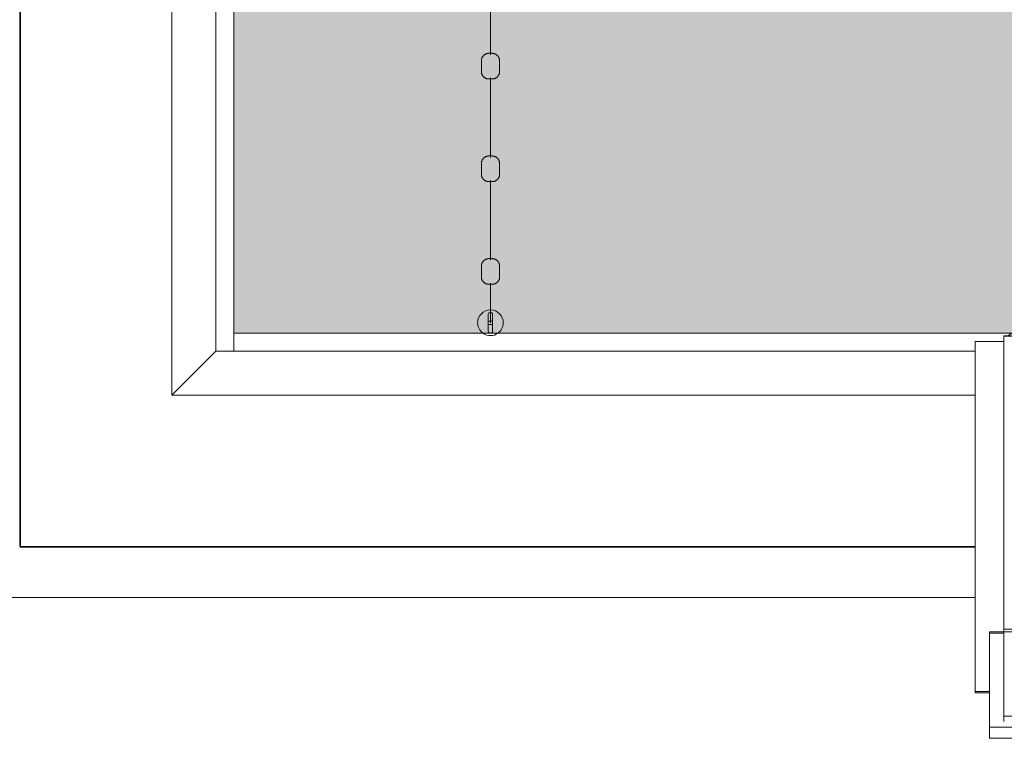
# Model space of a CAD drawing. Header units: millimetres. Extents: x 2016 to 102618, y -16590 to 68005.
# Tile 276 of 654: x 68083 to 70001, y 35510 to 36911. Entities that reach past the tile are written whole.
import ezdxf

# ---------------------------------------------------------------- set-up
doc = ezdxf.new("R2010")
doc.units = ezdxf.units.MM
for name, color, linetype, lineweight in [('A-DETL', 90, 'Continuous', 18), ('A-DETL-MBND', 5, 'Continuous', 13), ('A-FLOR', 192, 'Continuous', 13), ('A-WALL', 113, 'Continuous', 13), ('Q-SPCQ', 91, 'Continuous', 13)]:
    doc.layers.add(name, color=color, linetype=linetype, lineweight=lineweight)
doc.layers.add('Water', color=131, linetype='Continuous')

# ---------------------------------------------------------------- blocks, each defined once
blk = doc.blocks.new('43_VCS_SE_goot_rooster_schuin - 28_VCS_RVS wand-gootrooster 25000mm-4108942-00 Begane grond')
at = {"layer": 'Q-SPCQ'}
for p, q in [((-9055.5, 148.8), (-10621, 148.8)), ((-10915.6, -144.1), (-10917.3, -145.8)), ((-10917.3, -145.8), (-9055.5, -145.8)), ((-9055.5, -147.1), (-10915.2, -147.1))]:
    blk.add_line(p, q, dxfattribs=at)
blk = doc.blocks.new('43_VCS_SE_goot_rooster_schuin - 28_VCS_RVS wand-gootrooster 25000mm-4108952-00 Begane grond')
at = {"layer": 'Q-SPCQ'}
for p, q in [((-12926.4, 147.1), (-12926.4, 145.8)), ((-11107.9, 145.8), (-12926.4, 145.8)), ((-12926.4, 145.8), (-12924.7, 144.1)), ((-12924.3, 147.1), (-11107.9, 147.1)), ((-12630.1, -148.8), (-11108.1, -148.8))]:
    blk.add_line(p, q, dxfattribs=at)
blk = doc.blocks.new('72_VCS_SE_startblok - startblok-4109518-00 Begane grond')
at = {"layer": 'Q-SPCQ'}
for p, q in [((698.4, 305.5), (16.3, 305.5)), ((16.3, 305.5), (16.3, 250)), ((698.4, 305.5), (698.4, 277.5)), ((701.1, 305.5), (698.4, 305.5)), ((701.1, 277.5), (701.1, 305.5)), ((582.3, 277.5), (582.3, -277.5)), ((582.3, 277.5), (584.8, 277.5)), ((584.8, 277.5), (767.8, 277.5)), ((584.8, 277.5), (584.8, 250)), ((767.8, 277.5), (789.5, 277.5)), ((767.8, 277.5), (767.8, -277.5)), ((789.5, 277.5), (789.5, -277.5)), ((5.3, 250), (5.3, -250)), ((5.3, 250), (6.1, 250)), ((6.1, 250), (577, 250)), ((6.1, -250), (6.1, 250)), ((577, 250), (577, -250)), ((577, 250), (580, 250)), ((580, 250), (746.5, 250)), ((746.5, 250), (756.9, 250)), ((746.5, 250), (746.5, -250)), ((0.3, 173.3), (0.3, -173.3)), ((6.1, -250), (5.3, -250)), ((577, -250), (6.1, -250)), ((16.3, -250), (16.3, -305.5)), ((580, -250), (577, -250)), ((746.5, -250), (580, -250)), ((584.8, -250), (584.8, -277.5)), ((756.9, -250), (746.5, -250)), ((584.8, -277.5), (582.3, -277.5)), ((767.8, -277.5), (584.8, -277.5)), ((698.4, -277.5), (698.4, -305.5)), ((701.1, -305.5), (701.1, -277.5)), ((789.5, -277.5), (767.8, -277.5)), ((698.4, -305.5), (16.3, -305.5)), ((701.1, -305.5), (698.4, -305.5))]:
    blk.add_line(p, q, dxfattribs=at)
at = {"layer": 'Q-SPCQ', "flags": 128}
for points in [[(0.3, 173.3), (0.3, 175.6), (0.3, 177.8), (0.3, 180.1), (0.3, 182.3), (0.3, 184.6), (0.3, 186.8), (0.3, 189), (0.3, 191.1), (0.3, 193.3), (0.3, 195.4), (0.3, 197.5), (0.3, 199.5), (0.3, 201.5), (0.3, 203.4), (0.3, 205.3), (0.3, 207.2), (0.3, 209), (0.3, 210.7), (0.3, 212.4), (0.3, 214), (0.3, 215.5), (0.3, 217), (0.3, 218.4), (0.3, 219.8), (0.3, 221), (0.3, 222.2), (0.3, 223.3), (0.3, 224.3), (0.3, 225.3), (0.3, 226.2), (0.3, 226.9), (0.3, 227.6), (0.3, 228.2)], [(0.3, -228), (0.3, -227.4), (0.3, -226.7), (0.3, -225.9), (0.3, -225), (0.3, -224), (0.3, -222.9), (0.3, -221.8), (0.3, -220.6), (0.3, -219.3), (0.3, -217.9), (0.3, -216.5), (0.3, -215), (0.3, -213.4), (0.3, -211.8), (0.3, -210.1), (0.3, -208.3), (0.3, -206.5), (0.3, -204.6), (0.3, -202.7), (0.3, -200.8), (0.3, -198.7), (0.3, -196.7), (0.3, -194.6), (0.3, -192.5), (0.3, -190.3), (0.3, -188.2), (0.3, -186), (0.3, -183.8), (0.3, -181.5), (0.3, -179.3), (0.3, -177), (0.3, -174.7), (0.3, -173.3)]]:
    blk.add_lwpolyline(points, dxfattribs=at)
at = {"layer": 'Q-SPCQ'}
for centre, start_param, end_param in [((15.3, 230), 2.879793, 3.403392), ((15.3, 230), 2.617994, 2.732409), ((15.3, 230), 2.230939, 2.356194), ((15.3, 230), 3.547264, 4.052246), ((15.3, -230), 2.879793, 3.403392), ((15.3, -230), 2.500242, 2.735911), ((15.3, -230), 2.230939, 2.356194), ((15.3, -230), 3.55076, 3.856412), ((15.3, -230), 3.926991, 4.052246)]:
    blk.add_ellipse(centre, major_axis=(15, 0), ratio=0.999679, start_param=start_param, end_param=end_param, dxfattribs=at)
for points, knots in [([(6, 241.8), (5.2, 241.2), (3.2, 239.2), (0.9, 235.2), (0.3, 231.7), (0.3, 230)], [-0.2881294, -0.2881294, -0.2881294, -0.2881294, -0.2222222, -0.1111111, 0, 0, 0, 0]), ([(0.3, 230), (0.3, 228.3), (0.9, 224.8), (3.2, 220.8), (5.2, 218.8), (6, 218.2)], [-1, -1, -1, -1, -0.8888889, -0.7777778, -0.7119288, -0.7119288, -0.7119288, -0.7119288]), ([(6, -218.2), (5.2, -218.8), (3.2, -220.8), (0.9, -224.8), (0.3, -228.3), (0.3, -230)], [-0.2881294, -0.2881294, -0.2881294, -0.2881294, -0.2222222, -0.1111111, 0, 0, 0, 0]), ([(0.3, -230), (0.3, -231.7), (0.9, -235.2), (3.2, -239.2), (5.2, -241.2), (6, -241.8)], [-1, -1, -1, -1, -0.8888889, -0.7777778, -0.7119288, -0.7119288, -0.7119288, -0.7119288])]:
    blk.add_open_spline(points, degree=3, knots=knots, dxfattribs=at)
blk = doc.blocks.new('89_VCS_SE_drijflijn - drijflijn-V276-00 Begane grond')
at = {"layer": 'Q-SPCQ'}
for p, q in [((11179.9, 0), (11334.6, 0)), ((11367.2, 17.8), (11346.7, 17.8)), ((11379.9, 0), (11534.6, 0)), ((11567.2, 17.8), (11546.7, 17.8)), ((11579.9, 0), (11734.6, 0)), ((11767.2, 17.8), (11746.7, 17.8)), ((11779.9, 0), (11856.9, 0)), ((11836.9, -1.2), (11836.9, 1.1)), ((11839.9, 4.1), (11873.9, 4.1)), ((11853.9, 4.1), (11853.9, -4.2)), ((11859.9, -4.2), (11859.9, 4.1)), ((11876.9, 1.1), (11876.9, -1.2)), ((11346.7, -17.8), (11367.2, -17.8)), ((11546.7, -17.8), (11567.2, -17.8)), ((11746.7, -17.8), (11767.2, -17.8)), ((11873.9, -4.2), (11839.9, -4.2))]:
    blk.add_line(p, q, dxfattribs=at)
at = {"layer": 'Q-SPCQ', "flags": 128}
for points in [[(11331.9, 3), (11331.9, 3.6), (11331.9, 4.2), (11332, 4.8), (11332.1, 5.4), (11332.2, 5.9), (11332.3, 6.5), (11332.5, 7.1), (11332.6, 7.7), (11332.8, 8.2), (11333, 8.8), (11333.3, 9.3), (11333.6, 9.9), (11333.8, 10.4), (11334.1, 10.9), (11334.5, 11.4), (11334.8, 11.9), (11335.2, 12.3), (11335.6, 12.8), (11336, 13.2), (11336.4, 13.6), (11336.8, 14.1), (11337.3, 14.4), (11337.7, 14.8), (11338.2, 15.2), (11338.7, 15.5), (11339.2, 15.8), (11339.7, 16.1), (11340.3, 16.4), (11340.8, 16.6), (11341.3, 16.8), (11341.9, 17), (11342.5, 17.2), (11343, 17.4), (11343.6, 17.5), (11344.2, 17.6), (11344.8, 17.7), (11345.4, 17.8), (11346, 17.8), (11346.6, 17.8), (11346.7, 17.8)], [(11331.9, -3), (11331.9, -3), (11331.9, -3), (11331.9, -3), (11331.9, -3), (11331.9, -2.9), (11331.9, -2.9), (11331.9, -2.9), (11331.9, -2.8), (11331.9, -2.8), (11331.9, -2.8), (11331.9, -2.7), (11331.9, -2.7), (11331.9, -2.6), (11331.9, -2.5), (11331.9, -2.5), (11331.9, -2.4), (11331.9, -2.3), (11331.9, -2.3), (11331.9, -2.2), (11331.9, -2.1), (11331.9, -2), (11331.9, -1.9), (11331.9, -1.8), (11331.9, -1.7), (11331.9, -1.6), (11331.9, -1.5), (11331.9, -1.4), (11331.9, -1.3), (11331.9, -1.2), (11331.9, -1.1), (11331.9, -1), (11331.9, -0.9), (11331.9, -0.7), (11331.9, -0.6), (11331.9, -0.5), (11331.9, -0.4), (11331.9, -0.3), (11331.9, -0.2), (11331.9, 0), (11331.9, 0.1), (11331.9, 0.2), (11331.9, 0.3), (11331.9, 0.4), (11331.9, 0.6), (11331.9, 0.7), (11331.9, 0.8), (11331.9, 0.9), (11331.9, 1), (11331.9, 1.1), (11331.9, 1.2), (11331.9, 1.4), (11331.9, 1.5), (11331.9, 1.6), (11331.9, 1.7), (11331.9, 1.8), (11331.9, 1.9), (11331.9, 2), (11331.9, 2), (11331.9, 2.1), (11331.9, 2.2), (11331.9, 2.3), (11331.9, 2.4), (11331.9, 2.4), (11331.9, 2.5), (11331.9, 2.6), (11331.9, 2.6), (11331.9, 2.7), (11331.9, 2.7), (11331.9, 2.8), (11331.9, 2.8), (11331.9, 2.9), (11331.9, 2.9), (11331.9, 2.9), (11331.9, 3), (11331.9, 3), (11331.9, 3), (11331.9, 3), (11331.9, 3)], [(11331.9, 3), (11331.9, 3), (11331.9, 3), (11331.9, 3), (11331.9, 3), (11331.9, 2.9), (11331.9, 2.9), (11331.9, 2.9), (11331.9, 2.8), (11331.9, 2.8), (11331.9, 2.8), (11331.9, 2.7), (11331.9, 2.7), (11331.9, 2.6), (11331.9, 2.5), (11331.9, 2.5), (11331.9, 2.4), (11331.9, 2.3), (11331.9, 2.3), (11331.9, 2.2), (11331.9, 2.1), (11331.9, 2), (11331.9, 1.9), (11331.9, 1.8), (11331.9, 1.7), (11331.9, 1.6), (11331.9, 1.5), (11331.9, 1.4), (11331.9, 1.3), (11331.9, 1.2), (11331.9, 1.1), (11331.9, 1), (11331.9, 0.9), (11331.9, 0.7), (11331.9, 0.6), (11331.9, 0.5), (11331.9, 0.4), (11331.9, 0.3), (11331.9, 0.2), (11331.9, 0), (11331.9, -0.1), (11331.9, -0.2), (11331.9, -0.3), (11331.9, -0.4), (11331.9, -0.6), (11331.9, -0.7), (11331.9, -0.8), (11331.9, -0.9), (11331.9, -1), (11331.9, -1.1), (11331.9, -1.2), (11331.9, -1.4), (11331.9, -1.5), (11331.9, -1.6), (11331.9, -1.7), (11331.9, -1.8), (11331.9, -1.9), (11331.9, -2), (11331.9, -2), (11331.9, -2.1), (11331.9, -2.2), (11331.9, -2.3), (11331.9, -2.4), (11331.9, -2.4), (11331.9, -2.5), (11331.9, -2.6), (11331.9, -2.6), (11331.9, -2.7), (11331.9, -2.7), (11331.9, -2.8), (11331.9, -2.8), (11331.9, -2.9), (11331.9, -2.9), (11331.9, -2.9), (11331.9, -3), (11331.9, -3), (11331.9, -3), (11331.9, -3), (11331.9, -3)], [(11367.2, 17.8), (11367.8, 17.8), (11368.4, 17.8), (11368.9, 17.7), (11369.5, 17.7), (11370.1, 17.5), (11370.7, 17.4), (11371.2, 17.3), (11371.8, 17.1), (11372.4, 16.9), (11372.9, 16.7), (11373.4, 16.4), (11374, 16.2), (11374.5, 15.9), (11375, 15.6), (11375.5, 15.3), (11376, 14.9), (11376.4, 14.6), (11376.9, 14.2), (11377.3, 13.8), (11377.7, 13.4), (11378.1, 13), (11378.5, 12.5), (11378.9, 12.1), (11379.2, 11.6), (11379.5, 11.1), (11379.9, 10.6), (11380.1, 10.1), (11380.4, 9.6), (11380.7, 9), (11380.9, 8.5), (11381.1, 7.9), (11381.3, 7.4), (11381.4, 6.8), (11381.5, 6.2), (11381.7, 5.7), (11381.7, 5.1), (11381.8, 4.5), (11381.9, 3.9), (11381.9, 3.3), (11381.9, 3.2)], [(11381.9, 3.2), (11381.9, 3.2), (11381.9, 3.1), (11381.9, 3.1), (11381.9, 3.1), (11381.9, 3.1), (11381.9, 3.1), (11381.9, 3), (11381.9, 3), (11381.9, 3), (11381.9, 2.9), (11381.9, 2.9), (11381.9, 2.8), (11381.9, 2.7), (11381.9, 2.7), (11381.9, 2.6), (11381.9, 2.5), (11381.9, 2.5), (11381.9, 2.4), (11381.9, 2.3), (11381.9, 2.2), (11381.9, 2.1), (11381.9, 2), (11381.9, 1.9), (11381.9, 1.8), (11381.9, 1.7), (11381.9, 1.6), (11381.9, 1.5), (11381.9, 1.4), (11381.9, 1.3), (11381.9, 1.1), (11381.9, 1), (11381.9, 0.9), (11381.9, 0.8), (11381.9, 0.7), (11381.9, 0.5), (11381.9, 0.4), (11381.9, 0.3), (11381.9, 0.2), (11381.9, 0), (11381.9, -0.1), (11381.9, -0.2), (11381.9, -0.3), (11381.9, -0.5), (11381.9, -0.6), (11381.9, -0.7), (11381.9, -0.8), (11381.9, -1), (11381.9, -1.1), (11381.9, -1.2), (11381.9, -1.3), (11381.9, -1.4), (11381.9, -1.5), (11381.9, -1.6), (11381.9, -1.8), (11381.9, -1.9), (11381.9, -2), (11381.9, -2.1), (11381.9, -2.2), (11381.9, -2.2), (11381.9, -2.3), (11381.9, -2.4), (11381.9, -2.5), (11381.9, -2.6), (11381.9, -2.6), (11381.9, -2.7), (11381.9, -2.8), (11381.9, -2.8), (11381.9, -2.9), (11381.9, -2.9), (11381.9, -3), (11381.9, -3), (11381.9, -3.1), (11381.9, -3.1), (11381.9, -3.1), (11381.9, -3.1), (11381.9, -3.1), (11381.9, -3.2), (11381.9, -3.2)], [(11381.9, -3.2), (11381.9, -3.2), (11381.9, -3.1), (11381.9, -3.1), (11381.9, -3.1), (11381.9, -3.1), (11381.9, -3.1), (11381.9, -3), (11381.9, -3), (11381.9, -3), (11381.9, -2.9), (11381.9, -2.9), (11381.9, -2.8), (11381.9, -2.7), (11381.9, -2.7), (11381.9, -2.6), (11381.9, -2.5), (11381.9, -2.5), (11381.9, -2.4), (11381.9, -2.3), (11381.9, -2.2), (11381.9, -2.1), (11381.9, -2), (11381.9, -1.9), (11381.9, -1.8), (11381.9, -1.7), (11381.9, -1.6), (11381.9, -1.5), (11381.9, -1.4), (11381.9, -1.3), (11381.9, -1.1), (11381.9, -1), (11381.9, -0.9), (11381.9, -0.8), (11381.9, -0.7), (11381.9, -0.5), (11381.9, -0.4), (11381.9, -0.3), (11381.9, -0.2), (11381.9, 0), (11381.9, 0.1), (11381.9, 0.2), (11381.9, 0.3), (11381.9, 0.5), (11381.9, 0.6), (11381.9, 0.7), (11381.9, 0.8), (11381.9, 1), (11381.9, 1.1), (11381.9, 1.2), (11381.9, 1.3), (11381.9, 1.4), (11381.9, 1.5), (11381.9, 1.6), (11381.9, 1.8), (11381.9, 1.9), (11381.9, 2), (11381.9, 2.1), (11381.9, 2.2), (11381.9, 2.2), (11381.9, 2.3), (11381.9, 2.4), (11381.9, 2.5), (11381.9, 2.6), (11381.9, 2.6), (11381.9, 2.7), (11381.9, 2.8), (11381.9, 2.8), (11381.9, 2.9), (11381.9, 2.9), (11381.9, 3), (11381.9, 3), (11381.9, 3.1), (11381.9, 3.1), (11381.9, 3.1), (11381.9, 3.1), (11381.9, 3.1), (11381.9, 3.2), (11381.9, 3.2)], [(11531.9, 3), (11531.9, 3.6), (11531.9, 4.2), (11532, 4.8), (11532.1, 5.4), (11532.2, 5.9), (11532.3, 6.5), (11532.5, 7.1), (11532.6, 7.7), (11532.8, 8.2), (11533, 8.8), (11533.3, 9.3), (11533.6, 9.9), (11533.8, 10.4), (11534.1, 10.9), (11534.5, 11.4), (11534.8, 11.9), (11535.2, 12.3), (11535.6, 12.8), (11536, 13.2), (11536.4, 13.6), (11536.8, 14.1), (11537.3, 14.4), (11537.7, 14.8), (11538.2, 15.2), (11538.7, 15.5), (11539.2, 15.8), (11539.7, 16.1), (11540.3, 16.4), (11540.8, 16.6), (11541.3, 16.8), (11541.9, 17), (11542.5, 17.2), (11543, 17.4), (11543.6, 17.5), (11544.2, 17.6), (11544.8, 17.7), (11545.4, 17.8), (11546, 17.8), (11546.6, 17.8), (11546.7, 17.8)], [(11531.9, -3), (11531.9, -3), (11531.9, -3), (11531.9, -3), (11531.9, -3), (11531.9, -2.9), (11531.9, -2.9), (11531.9, -2.9), (11531.9, -2.8), (11531.9, -2.8), (11531.9, -2.8), (11531.9, -2.7), (11531.9, -2.7), (11531.9, -2.6), (11531.9, -2.5), (11531.9, -2.5), (11531.9, -2.4), (11531.9, -2.3), (11531.9, -2.3), (11531.9, -2.2), (11531.9, -2.1), (11531.9, -2), (11531.9, -1.9), (11531.9, -1.8), (11531.9, -1.7), (11531.9, -1.6), (11531.9, -1.5), (11531.9, -1.4), (11531.9, -1.3), (11531.9, -1.2), (11531.9, -1.1), (11531.9, -1), (11531.9, -0.9), (11531.9, -0.7), (11531.9, -0.6), (11531.9, -0.5), (11531.9, -0.4), (11531.9, -0.3), (11531.9, -0.2), (11531.9, 0), (11531.9, 0.1), (11531.9, 0.2), (11531.9, 0.3), (11531.9, 0.4), (11531.9, 0.6), (11531.9, 0.7), (11531.9, 0.8), (11531.9, 0.9), (11531.9, 1), (11531.9, 1.1), (11531.9, 1.2), (11531.9, 1.4), (11531.9, 1.5), (11531.9, 1.6), (11531.9, 1.7), (11531.9, 1.8), (11531.9, 1.9), (11531.9, 2), (11531.9, 2), (11531.9, 2.1), (11531.9, 2.2), (11531.9, 2.3), (11531.9, 2.4), (11531.9, 2.4), (11531.9, 2.5), (11531.9, 2.6), (11531.9, 2.6), (11531.9, 2.7), (11531.9, 2.7), (11531.9, 2.8), (11531.9, 2.8), (11531.9, 2.9), (11531.9, 2.9), (11531.9, 2.9), (11531.9, 3), (11531.9, 3), (11531.9, 3), (11531.9, 3), (11531.9, 3)], [(11531.9, 3), (11531.9, 3), (11531.9, 3), (11531.9, 3), (11531.9, 3), (11531.9, 2.9), (11531.9, 2.9), (11531.9, 2.9), (11531.9, 2.8), (11531.9, 2.8), (11531.9, 2.8), (11531.9, 2.7), (11531.9, 2.7), (11531.9, 2.6), (11531.9, 2.5), (11531.9, 2.5), (11531.9, 2.4), (11531.9, 2.3), (11531.9, 2.3), (11531.9, 2.2), (11531.9, 2.1), (11531.9, 2), (11531.9, 1.9), (11531.9, 1.8), (11531.9, 1.7), (11531.9, 1.6), (11531.9, 1.5), (11531.9, 1.4), (11531.9, 1.3), (11531.9, 1.2), (11531.9, 1.1), (11531.9, 1), (11531.9, 0.9), (11531.9, 0.7), (11531.9, 0.6), (11531.9, 0.5), (11531.9, 0.4), (11531.9, 0.3), (11531.9, 0.2), (11531.9, 0), (11531.9, -0.1), (11531.9, -0.2), (11531.9, -0.3), (11531.9, -0.4), (11531.9, -0.6), (11531.9, -0.7), (11531.9, -0.8), (11531.9, -0.9), (11531.9, -1), (11531.9, -1.1), (11531.9, -1.2), (11531.9, -1.4), (11531.9, -1.5), (11531.9, -1.6), (11531.9, -1.7), (11531.9, -1.8), (11531.9, -1.9), (11531.9, -2), (11531.9, -2), (11531.9, -2.1), (11531.9, -2.2), (11531.9, -2.3), (11531.9, -2.4), (11531.9, -2.4), (11531.9, -2.5), (11531.9, -2.6), (11531.9, -2.6), (11531.9, -2.7), (11531.9, -2.7), (11531.9, -2.8), (11531.9, -2.8), (11531.9, -2.9), (11531.9, -2.9), (11531.9, -2.9), (11531.9, -3), (11531.9, -3), (11531.9, -3), (11531.9, -3), (11531.9, -3)], [(11567.2, 17.8), (11567.8, 17.8), (11568.4, 17.8), (11568.9, 17.7), (11569.5, 17.7), (11570.1, 17.5), (11570.7, 17.4), (11571.2, 17.3), (11571.8, 17.1), (11572.4, 16.9), (11572.9, 16.7), (11573.4, 16.4), (11574, 16.2), (11574.5, 15.9), (11575, 15.6), (11575.5, 15.3), (11576, 14.9), (11576.4, 14.6), (11576.9, 14.2), (11577.3, 13.8), (11577.7, 13.4), (11578.1, 13), (11578.5, 12.5), (11578.9, 12.1), (11579.2, 11.6), (11579.5, 11.1), (11579.9, 10.6), (11580.1, 10.1), (11580.4, 9.6), (11580.7, 9), (11580.9, 8.5), (11581.1, 7.9), (11581.3, 7.4), (11581.4, 6.8), (11581.5, 6.2), (11581.7, 5.7), (11581.7, 5.1), (11581.8, 4.5), (11581.9, 3.9), (11581.9, 3.3), (11581.9, 3.2)], [(11581.9, 3.2), (11581.9, 3.2), (11581.9, 3.1), (11581.9, 3.1), (11581.9, 3.1), (11581.9, 3.1), (11581.9, 3.1), (11581.9, 3), (11581.9, 3), (11581.9, 3), (11581.9, 2.9), (11581.9, 2.9), (11581.9, 2.8), (11581.9, 2.7), (11581.9, 2.7), (11581.9, 2.6), (11581.9, 2.5), (11581.9, 2.5), (11581.9, 2.4), (11581.9, 2.3), (11581.9, 2.2), (11581.9, 2.1), (11581.9, 2), (11581.9, 1.9), (11581.9, 1.8), (11581.9, 1.7), (11581.9, 1.6), (11581.9, 1.5), (11581.9, 1.4), (11581.9, 1.3), (11581.9, 1.1), (11581.9, 1), (11581.9, 0.9), (11581.9, 0.8), (11581.9, 0.7), (11581.9, 0.5), (11581.9, 0.4), (11581.9, 0.3), (11581.9, 0.2), (11581.9, 0), (11581.9, -0.1), (11581.9, -0.2), (11581.9, -0.3), (11581.9, -0.5), (11581.9, -0.6), (11581.9, -0.7), (11581.9, -0.8), (11581.9, -1), (11581.9, -1.1), (11581.9, -1.2), (11581.9, -1.3), (11581.9, -1.4), (11581.9, -1.5), (11581.9, -1.6), (11581.9, -1.8), (11581.9, -1.9), (11581.9, -2), (11581.9, -2.1), (11581.9, -2.2), (11581.9, -2.2), (11581.9, -2.3), (11581.9, -2.4), (11581.9, -2.5), (11581.9, -2.6), (11581.9, -2.6), (11581.9, -2.7), (11581.9, -2.8), (11581.9, -2.8), (11581.9, -2.9), (11581.9, -2.9), (11581.9, -3), (11581.9, -3), (11581.9, -3.1), (11581.9, -3.1), (11581.9, -3.1), (11581.9, -3.1), (11581.9, -3.1), (11581.9, -3.2), (11581.9, -3.2)], [(11581.9, -3.2), (11581.9, -3.2), (11581.9, -3.1), (11581.9, -3.1), (11581.9, -3.1), (11581.9, -3.1), (11581.9, -3.1), (11581.9, -3), (11581.9, -3), (11581.9, -3), (11581.9, -2.9), (11581.9, -2.9), (11581.9, -2.8), (11581.9, -2.7), (11581.9, -2.7), (11581.9, -2.6), (11581.9, -2.5), (11581.9, -2.5), (11581.9, -2.4), (11581.9, -2.3), (11581.9, -2.2), (11581.9, -2.1), (11581.9, -2), (11581.9, -1.9), (11581.9, -1.8), (11581.9, -1.7), (11581.9, -1.6), (11581.9, -1.5), (11581.9, -1.4), (11581.9, -1.3), (11581.9, -1.1), (11581.9, -1), (11581.9, -0.9), (11581.9, -0.8), (11581.9, -0.7), (11581.9, -0.5), (11581.9, -0.4), (11581.9, -0.3), (11581.9, -0.2), (11581.9, 0), (11581.9, 0.1), (11581.9, 0.2), (11581.9, 0.3), (11581.9, 0.5), (11581.9, 0.6), (11581.9, 0.7), (11581.9, 0.8), (11581.9, 1), (11581.9, 1.1), (11581.9, 1.2), (11581.9, 1.3), (11581.9, 1.4), (11581.9, 1.5), (11581.9, 1.6), (11581.9, 1.8), (11581.9, 1.9), (11581.9, 2), (11581.9, 2.1), (11581.9, 2.2), (11581.9, 2.2), (11581.9, 2.3), (11581.9, 2.4), (11581.9, 2.5), (11581.9, 2.6), (11581.9, 2.6), (11581.9, 2.7), (11581.9, 2.8), (11581.9, 2.8), (11581.9, 2.9), (11581.9, 2.9), (11581.9, 3), (11581.9, 3), (11581.9, 3.1), (11581.9, 3.1), (11581.9, 3.1), (11581.9, 3.1), (11581.9, 3.1), (11581.9, 3.2), (11581.9, 3.2)], [(11731.9, 3), (11731.9, 3.6), (11731.9, 4.2), (11732, 4.8), (11732.1, 5.4), (11732.2, 5.9), (11732.3, 6.5), (11732.5, 7.1), (11732.6, 7.7), (11732.8, 8.2), (11733, 8.8), (11733.3, 9.3), (11733.6, 9.9), (11733.8, 10.4), (11734.1, 10.9), (11734.5, 11.4), (11734.8, 11.9), (11735.2, 12.3), (11735.6, 12.8), (11736, 13.2), (11736.4, 13.6), (11736.8, 14.1), (11737.3, 14.4), (11737.7, 14.8), (11738.2, 15.2), (11738.7, 15.5), (11739.2, 15.8), (11739.7, 16.1), (11740.3, 16.4), (11740.8, 16.6), (11741.3, 16.8), (11741.9, 17), (11742.5, 17.2), (11743, 17.4), (11743.6, 17.5), (11744.2, 17.6), (11744.8, 17.7), (11745.4, 17.8), (11746, 17.8), (11746.6, 17.8), (11746.7, 17.8)], [(11731.9, -3), (11731.9, -3), (11731.9, -3), (11731.9, -3), (11731.9, -3), (11731.9, -2.9), (11731.9, -2.9), (11731.9, -2.9), (11731.9, -2.8), (11731.9, -2.8), (11731.9, -2.8), (11731.9, -2.7), (11731.9, -2.7), (11731.9, -2.6), (11731.9, -2.5), (11731.9, -2.5), (11731.9, -2.4), (11731.9, -2.3), (11731.9, -2.3), (11731.9, -2.2), (11731.9, -2.1), (11731.9, -2), (11731.9, -1.9), (11731.9, -1.8), (11731.9, -1.7), (11731.9, -1.6), (11731.9, -1.5), (11731.9, -1.4), (11731.9, -1.3), (11731.9, -1.2), (11731.9, -1.1), (11731.9, -1), (11731.9, -0.9), (11731.9, -0.7), (11731.9, -0.6), (11731.9, -0.5), (11731.9, -0.4), (11731.9, -0.3), (11731.9, -0.2), (11731.9, 0), (11731.9, 0.1), (11731.9, 0.2), (11731.9, 0.3), (11731.9, 0.4), (11731.9, 0.6), (11731.9, 0.7), (11731.9, 0.8), (11731.9, 0.9), (11731.9, 1), (11731.9, 1.1), (11731.9, 1.2), (11731.9, 1.4), (11731.9, 1.5), (11731.9, 1.6), (11731.9, 1.7), (11731.9, 1.8), (11731.9, 1.9), (11731.9, 2), (11731.9, 2), (11731.9, 2.1), (11731.9, 2.2), (11731.9, 2.3), (11731.9, 2.4), (11731.9, 2.4), (11731.9, 2.5), (11731.9, 2.6), (11731.9, 2.6), (11731.9, 2.7), (11731.9, 2.7), (11731.9, 2.8), (11731.9, 2.8), (11731.9, 2.9), (11731.9, 2.9), (11731.9, 2.9), (11731.9, 3), (11731.9, 3), (11731.9, 3), (11731.9, 3), (11731.9, 3)], [(11731.9, 3), (11731.9, 3), (11731.9, 3), (11731.9, 3), (11731.9, 3), (11731.9, 2.9), (11731.9, 2.9), (11731.9, 2.9), (11731.9, 2.8), (11731.9, 2.8), (11731.9, 2.8), (11731.9, 2.7), (11731.9, 2.7), (11731.9, 2.6), (11731.9, 2.5), (11731.9, 2.5), (11731.9, 2.4), (11731.9, 2.3), (11731.9, 2.3), (11731.9, 2.2), (11731.9, 2.1), (11731.9, 2), (11731.9, 1.9), (11731.9, 1.8), (11731.9, 1.7), (11731.9, 1.6), (11731.9, 1.5), (11731.9, 1.4), (11731.9, 1.3), (11731.9, 1.2), (11731.9, 1.1), (11731.9, 1), (11731.9, 0.9), (11731.9, 0.7), (11731.9, 0.6), (11731.9, 0.5), (11731.9, 0.4), (11731.9, 0.3), (11731.9, 0.2), (11731.9, 0), (11731.9, -0.1), (11731.9, -0.2), (11731.9, -0.3), (11731.9, -0.4), (11731.9, -0.6), (11731.9, -0.7), (11731.9, -0.8), (11731.9, -0.9), (11731.9, -1), (11731.9, -1.1), (11731.9, -1.2), (11731.9, -1.4), (11731.9, -1.5), (11731.9, -1.6), (11731.9, -1.7), (11731.9, -1.8), (11731.9, -1.9), (11731.9, -2), (11731.9, -2), (11731.9, -2.1), (11731.9, -2.2), (11731.9, -2.3), (11731.9, -2.4), (11731.9, -2.4), (11731.9, -2.5), (11731.9, -2.6), (11731.9, -2.6), (11731.9, -2.7), (11731.9, -2.7), (11731.9, -2.8), (11731.9, -2.8), (11731.9, -2.9), (11731.9, -2.9), (11731.9, -2.9), (11731.9, -3), (11731.9, -3), (11731.9, -3), (11731.9, -3), (11731.9, -3)], [(11767.2, 17.8), (11767.8, 17.8), (11768.4, 17.8), (11768.9, 17.7), (11769.5, 17.7), (11770.1, 17.5), (11770.7, 17.4), (11771.2, 17.3), (11771.8, 17.1), (11772.4, 16.9), (11772.9, 16.7), (11773.4, 16.4), (11774, 16.2), (11774.5, 15.9), (11775, 15.6), (11775.5, 15.3), (11776, 14.9), (11776.4, 14.6), (11776.9, 14.2), (11777.3, 13.8), (11777.7, 13.4), (11778.1, 13), (11778.5, 12.5), (11778.9, 12.1), (11779.2, 11.6), (11779.5, 11.1), (11779.9, 10.6), (11780.1, 10.1), (11780.4, 9.6), (11780.7, 9), (11780.9, 8.5), (11781.1, 7.9), (11781.3, 7.4), (11781.4, 6.8), (11781.5, 6.2), (11781.7, 5.7), (11781.7, 5.1), (11781.8, 4.5), (11781.9, 3.9), (11781.9, 3.3), (11781.9, 3.2)], [(11781.9, 3.2), (11781.9, 3.2), (11781.9, 3.1), (11781.9, 3.1), (11781.9, 3.1), (11781.9, 3.1), (11781.9, 3.1), (11781.9, 3), (11781.9, 3), (11781.9, 3), (11781.9, 2.9), (11781.9, 2.9), (11781.9, 2.8), (11781.9, 2.7), (11781.9, 2.7), (11781.9, 2.6), (11781.9, 2.5), (11781.9, 2.5), (11781.9, 2.4), (11781.9, 2.3), (11781.9, 2.2), (11781.9, 2.1), (11781.9, 2), (11781.9, 1.9), (11781.9, 1.8), (11781.9, 1.7), (11781.9, 1.6), (11781.9, 1.5), (11781.9, 1.4), (11781.9, 1.3), (11781.9, 1.1), (11781.9, 1), (11781.9, 0.9), (11781.9, 0.8), (11781.9, 0.7), (11781.9, 0.5), (11781.9, 0.4), (11781.9, 0.3), (11781.9, 0.2), (11781.9, 0), (11781.9, -0.1), (11781.9, -0.2), (11781.9, -0.3), (11781.9, -0.5), (11781.9, -0.6), (11781.9, -0.7), (11781.9, -0.8), (11781.9, -1), (11781.9, -1.1), (11781.9, -1.2), (11781.9, -1.3), (11781.9, -1.4), (11781.9, -1.5), (11781.9, -1.6), (11781.9, -1.8), (11781.9, -1.9), (11781.9, -2), (11781.9, -2.1), (11781.9, -2.2), (11781.9, -2.2), (11781.9, -2.3), (11781.9, -2.4), (11781.9, -2.5), (11781.9, -2.6), (11781.9, -2.6), (11781.9, -2.7), (11781.9, -2.8), (11781.9, -2.8), (11781.9, -2.9), (11781.9, -2.9), (11781.9, -3), (11781.9, -3), (11781.9, -3.1), (11781.9, -3.1), (11781.9, -3.1), (11781.9, -3.1), (11781.9, -3.1), (11781.9, -3.2), (11781.9, -3.2)], [(11781.9, -3.2), (11781.9, -3.2), (11781.9, -3.1), (11781.9, -3.1), (11781.9, -3.1), (11781.9, -3.1), (11781.9, -3.1), (11781.9, -3), (11781.9, -3), (11781.9, -3), (11781.9, -2.9), (11781.9, -2.9), (11781.9, -2.8), (11781.9, -2.7), (11781.9, -2.7), (11781.9, -2.6), (11781.9, -2.5), (11781.9, -2.5), (11781.9, -2.4), (11781.9, -2.3), (11781.9, -2.2), (11781.9, -2.1), (11781.9, -2), (11781.9, -1.9), (11781.9, -1.8), (11781.9, -1.7), (11781.9, -1.6), (11781.9, -1.5), (11781.9, -1.4), (11781.9, -1.3), (11781.9, -1.1), (11781.9, -1), (11781.9, -0.9), (11781.9, -0.8), (11781.9, -0.7), (11781.9, -0.5), (11781.9, -0.4), (11781.9, -0.3), (11781.9, -0.2), (11781.9, 0), (11781.9, 0.1), (11781.9, 0.2), (11781.9, 0.3), (11781.9, 0.5), (11781.9, 0.6), (11781.9, 0.7), (11781.9, 0.8), (11781.9, 1), (11781.9, 1.1), (11781.9, 1.2), (11781.9, 1.3), (11781.9, 1.4), (11781.9, 1.5), (11781.9, 1.6), (11781.9, 1.8), (11781.9, 1.9), (11781.9, 2), (11781.9, 2.1), (11781.9, 2.2), (11781.9, 2.2), (11781.9, 2.3), (11781.9, 2.4), (11781.9, 2.5), (11781.9, 2.6), (11781.9, 2.6), (11781.9, 2.7), (11781.9, 2.8), (11781.9, 2.8), (11781.9, 2.9), (11781.9, 2.9), (11781.9, 3), (11781.9, 3), (11781.9, 3.1), (11781.9, 3.1), (11781.9, 3.1), (11781.9, 3.1), (11781.9, 3.1), (11781.9, 3.2), (11781.9, 3.2)], [(11346.7, -17.8), (11346.1, -17.8), (11345.5, -17.8), (11344.9, -17.7), (11344.4, -17.7), (11343.8, -17.5), (11343.2, -17.4), (11342.6, -17.3), (11342, -17.1), (11341.5, -16.9), (11340.9, -16.7), (11340.4, -16.4), (11339.9, -16.2), (11339.3, -15.9), (11338.8, -15.6), (11338.3, -15.2), (11337.9, -14.9), (11337.4, -14.5), (11336.9, -14.2), (11336.5, -13.8), (11336.1, -13.3), (11335.7, -12.9), (11335.3, -12.5), (11334.9, -12), (11334.6, -11.5), (11334.2, -11), (11333.9, -10.5), (11333.6, -10), (11333.4, -9.5), (11333.1, -8.9), (11332.9, -8.4), (11332.7, -7.8), (11332.5, -7.3), (11332.3, -6.7), (11332.2, -6.1), (11332.1, -5.5), (11332, -4.9), (11331.9, -4.3), (11331.9, -3.8), (11331.9, -3.2), (11331.9, -3)], [(11381.9, -3.2), (11381.9, -3.7), (11381.8, -4.3), (11381.8, -4.9), (11381.7, -5.5), (11381.6, -6.1), (11381.5, -6.6), (11381.3, -7.2), (11381.1, -7.8), (11380.9, -8.3), (11380.7, -8.9), (11380.5, -9.4), (11380.2, -9.9), (11379.9, -10.5), (11379.6, -11), (11379.3, -11.4), (11379, -11.9), (11378.6, -12.4), (11378.2, -12.8), (11377.8, -13.3), (11377.4, -13.7), (11377, -14.1), (11376.5, -14.5), (11376.1, -14.8), (11375.6, -15.2), (11375.1, -15.5), (11374.6, -15.8), (11374.1, -16.1), (11373.6, -16.4), (11373.1, -16.6), (11372.5, -16.8), (11372, -17), (11371.4, -17.2), (11370.8, -17.4), (11370.3, -17.5), (11369.7, -17.6), (11369.1, -17.7), (11368.5, -17.8), (11367.9, -17.8), (11367.3, -17.8), (11367.2, -17.8)], [(11546.7, -17.8), (11546.1, -17.8), (11545.5, -17.8), (11544.9, -17.7), (11544.4, -17.7), (11543.8, -17.5), (11543.2, -17.4), (11542.6, -17.3), (11542, -17.1), (11541.5, -16.9), (11540.9, -16.7), (11540.4, -16.4), (11539.9, -16.2), (11539.3, -15.9), (11538.8, -15.6), (11538.3, -15.2), (11537.9, -14.9), (11537.4, -14.5), (11536.9, -14.2), (11536.5, -13.8), (11536.1, -13.3), (11535.7, -12.9), (11535.3, -12.5), (11534.9, -12), (11534.6, -11.5), (11534.2, -11), (11533.9, -10.5), (11533.6, -10), (11533.4, -9.5), (11533.1, -8.9), (11532.9, -8.4), (11532.7, -7.8), (11532.5, -7.3), (11532.3, -6.7), (11532.2, -6.1), (11532.1, -5.5), (11532, -4.9), (11531.9, -4.3), (11531.9, -3.8), (11531.9, -3.2), (11531.9, -3)], [(11581.9, -3.2), (11581.9, -3.7), (11581.8, -4.3), (11581.8, -4.9), (11581.7, -5.5), (11581.6, -6.1), (11581.5, -6.6), (11581.3, -7.2), (11581.1, -7.8), (11580.9, -8.3), (11580.7, -8.9), (11580.5, -9.4), (11580.2, -9.9), (11579.9, -10.5), (11579.6, -11), (11579.3, -11.4), (11579, -11.9), (11578.6, -12.4), (11578.2, -12.8), (11577.8, -13.3), (11577.4, -13.7), (11577, -14.1), (11576.5, -14.5), (11576.1, -14.8), (11575.6, -15.2), (11575.1, -15.5), (11574.6, -15.8), (11574.1, -16.1), (11573.6, -16.4), (11573.1, -16.6), (11572.5, -16.8), (11572, -17), (11571.4, -17.2), (11570.8, -17.4), (11570.3, -17.5), (11569.7, -17.6), (11569.1, -17.7), (11568.5, -17.8), (11567.9, -17.8), (11567.3, -17.8), (11567.2, -17.8)], [(11746.7, -17.8), (11746.1, -17.8), (11745.5, -17.8), (11744.9, -17.7), (11744.4, -17.7), (11743.8, -17.5), (11743.2, -17.4), (11742.6, -17.3), (11742, -17.1), (11741.5, -16.9), (11740.9, -16.7), (11740.4, -16.4), (11739.9, -16.2), (11739.3, -15.9), (11738.8, -15.6), (11738.3, -15.2), (11737.9, -14.9), (11737.4, -14.5), (11736.9, -14.2), (11736.5, -13.8), (11736.1, -13.3), (11735.7, -12.9), (11735.3, -12.5), (11734.9, -12), (11734.6, -11.5), (11734.2, -11), (11733.9, -10.5), (11733.6, -10), (11733.4, -9.5), (11733.1, -8.9), (11732.9, -8.4), (11732.7, -7.8), (11732.5, -7.3), (11732.3, -6.7), (11732.2, -6.1), (11732.1, -5.5), (11732, -4.9), (11731.9, -4.3), (11731.9, -3.8), (11731.9, -3.2), (11731.9, -3)], [(11781.9, -3.2), (11781.9, -3.7), (11781.8, -4.3), (11781.8, -4.9), (11781.7, -5.5), (11781.6, -6.1), (11781.5, -6.6), (11781.3, -7.2), (11781.1, -7.8), (11780.9, -8.3), (11780.7, -8.9), (11780.5, -9.4), (11780.2, -9.9), (11779.9, -10.5), (11779.6, -11), (11779.3, -11.4), (11779, -11.9), (11778.6, -12.4), (11778.2, -12.8), (11777.8, -13.3), (11777.4, -13.7), (11777, -14.1), (11776.5, -14.5), (11776.1, -14.8), (11775.6, -15.2), (11775.1, -15.5), (11774.6, -15.8), (11774.1, -16.1), (11773.6, -16.4), (11773.1, -16.6), (11772.5, -16.8), (11772, -17), (11771.4, -17.2), (11770.8, -17.4), (11770.3, -17.5), (11769.7, -17.6), (11769.1, -17.7), (11768.5, -17.8), (11767.9, -17.8), (11767.3, -17.8), (11767.2, -17.8)]]:
    blk.add_lwpolyline(points, dxfattribs=at)
at = {"layer": 'Q-SPCQ'}
for centre, radius, start, end in [((11856.9, 0), 25, 90, 270), ((11856.9, 0), 25, 36.232, 90), ((11839.9, 1.1), 3, 90, 180), ((11839.9, 1.1), 3, 105, 180), ((11873.9, 1.1), 3, 0, 90), ((11873.9, 1.1), 3, 0, 75), ((11856.9, 0), 25, 323.768, 36.232), ((11839.9, -1.2), 3, 180, 270), ((11839.9, -1.2), 3, 180, 255), ((11856.9, 0), 25, 270, 323.768), ((11873.9, -1.2), 3, 270, 0), ((11873.9, -1.2), 3, 285, 0)]:
    blk.add_arc(centre, radius, start, end, dxfattribs=at)
blk = doc.blocks.new('Walls 12 - Walls 1-3087048-00 Begane grond')
at = {"layer": 'A-WALL'}
for p, q in [((68465, 36265), (68465, 37701.3)), ((68379, 36179), (68465, 36265)), ((69944.5, 36265), (68465, 36265))]:
    blk.add_line(p, q, dxfattribs=at)

msp = doc.modelspace()

# ---------------------------------------------------------------- hatches: boundary and pattern name
at = {"layer": 'Water', "transparency": 33554509}
msp.add_hatch(color=256, dxfattribs=at).paths.add_polyline_path([(89500, 36300), (89500, 61320), (68500, 61320), (68500, 36300), (89155, 36300)], flags=0)

# ---------------------------------------------------------------- linework, layer by layer
at = {"layer": 'A-DETL', "lineweight": 13}
for p, q in [((68500, 61320), (68500, 36300)), ((68500, 36300), (89500, 36300))]:
    msp.add_line(p, q, dxfattribs=at)
at = {"layer": 'A-DETL-MBND'}
msp.add_line((68500, 37645), (68500, 36265), dxfattribs=at)
at = {"layer": 'A-FLOR'}
msp.add_line((67985, 35785), (69944.5, 35785), dxfattribs=at)

# ---------------------------------------------------------------- block references
at = {"layer": 'A-WALL'}
msp.add_blockref('Walls 12 - Walls 1-3087048-00 Begane grond', (0, 0), dxfattribs=at)
at = {"layer": 'Q-SPCQ'}
for name, p, rotation in [('43_VCS_SE_goot_rooster_schuin - 28_VCS_RVS wand-gootrooster 25000mm-4108952-00 Begane grond', (68230.2, 48809.1), 90.00000000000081), ('89_VCS_SE_drijflijn - drijflijn-V276-00 Begane grond', (69000, 48176.9), 269.9999999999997), ('72_VCS_SE_startblok - startblok-4109518-00 Begane grond', (70250, 36300), 269.9999999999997)]:
    msp.add_blockref(name, p, dxfattribs=dict(at, rotation=rotation))
msp.add_blockref('43_VCS_SE_goot_rooster_schuin - 28_VCS_RVS wand-gootrooster 25000mm-4108942-00 Begane grond', (79000, 36030.2), dxfattribs=at)

doc.saveas('drawing.dxf')
